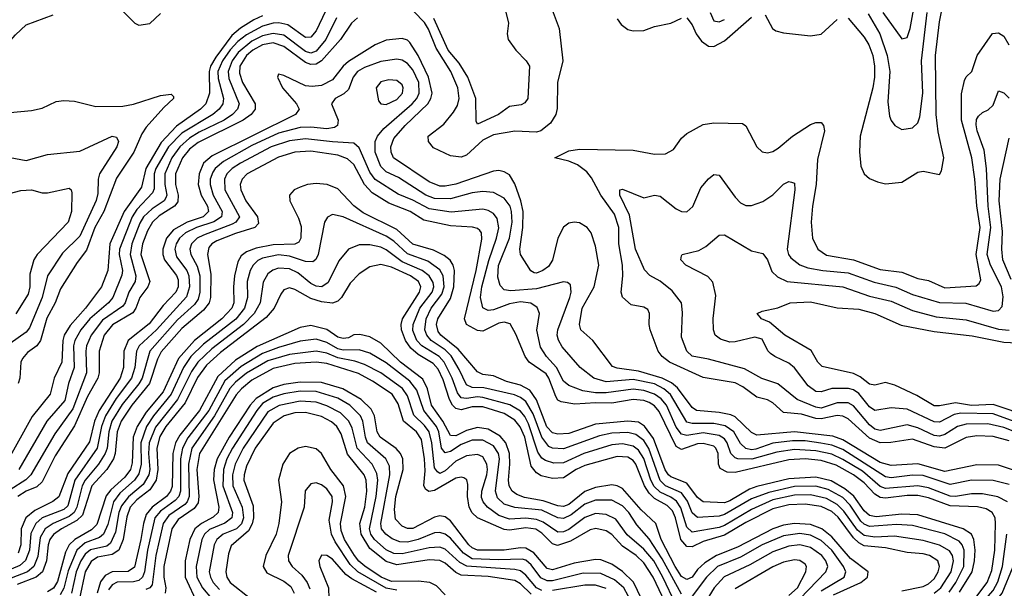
# Model space of a CAD drawing. Header units: inches. Extents: x 990535 to 1117859, y 769386 to 892122.
# Tile 269 of 656: x 1025846 to 1029512, y 875228 to 877343. Entities that reach past the tile are written whole.
import ezdxf

# ---------------------------------------------------------------- set-up
doc = ezdxf.new("R2010")
doc.units = ezdxf.units.IN
doc.header["$MEASUREMENT"] = 0
doc.layers.add('B0827', color=7, linetype='Continuous')

msp = doc.modelspace()

# ---------------------------------------------------------------- linework, layer by layer
at = {"layer": 'B0827', "color": 5}
for points, elevation in [([(1029059.3, 877370), (1029130, 877272.2), (1029150, 877276.5), (1029161.2, 877310), (1029204.3, 877550)], 3460), ([(1027816.8, 877410), (1027854.1, 877310), (1027868.2, 877190), (1027847.7, 877110), (1027846.6, 877013.4), (1027842.3, 876990), (1027821.9, 876958.1), (1027786, 876930), (1027770, 876924.9), (1027690, 876928.8), (1027610, 876914.4), (1027570, 876894.9), (1027510, 876839.9), (1027490, 876832.1), (1027450, 876836.5), (1027386.2, 876866.2), (1027367.5, 876890), (1027367.1, 876910), (1027425.6, 876954.4), (1027461.3, 876998.7), (1027475.6, 877024.4), (1027482.1, 877050), (1027476.9, 877090), (1027451.2, 877150), (1027397.1, 877237.1), (1027368, 877308), (1027352.9, 877332.9), (1027313.6, 877373.6)], 3380), ([(1025482.5, 877350), (1025511.8, 877271.8), (1025530.7, 877250.7), (1025650, 877184), (1025690, 877172.4), (1025710, 877173.7), (1025750, 877196.7), (1025830, 877286.4), (1025870, 877323.8), (1025970, 877361.8)], 3320), ([(1026984.5, 877375.5), (1026950, 877301.4), (1026930, 877278.5), (1026910, 877276.9), (1026844.1, 877324.1), (1026811.1, 877331.1), (1026790, 877330.1), (1026750, 877319), (1026690, 877287.2), (1026657.7, 877262.3), (1026629.2, 877230.8), (1026600.9, 877190), (1026584.2, 877150), (1026584.3, 877124.3), (1026604.6, 877050), (1026601.7, 877030), (1026588.7, 877010), (1026565, 876990), (1026450, 876920.9), (1026399.8, 876870), (1026353, 876790), (1026346.3, 876770), (1026346.3, 876713.7), (1026340.6, 876699.4), (1026282.6, 876637.4), (1026264.5, 876610), (1026217.6, 876490), (1026216.9, 876470), (1026228.5, 876410), (1026226.6, 876393.4), (1026192.3, 876310), (1026177.1, 876290), (1026106.8, 876230), (1026074.2, 876190), (1026050.8, 876150), (1026046.1, 876130), (1026048.5, 876050), (1026027.9, 875990), (1026013.7, 875926.3), (1025947.5, 875850), (1025843.2, 875670)], 3340), ([(1026230, 877375), (1026274.4, 877330), (1026290, 877322.9), (1026330, 877329.2), (1026370, 877366)], 3320), ([(1027651.5, 877391.5), (1027666, 877330), (1027661.2, 877290), (1027665.2, 877270), (1027693.2, 877230), (1027732.2, 877190), (1027743.8, 877170), (1027737.3, 877050), (1027726.1, 877033.9), (1027713.5, 877026.5), (1027670, 877019.8), (1027628.4, 876990), (1027550, 876955.1), (1027545.9, 876965.9), (1027544.1, 877050), (1027514.5, 877130), (1027481.9, 877181.9), (1027441.8, 877230), (1027388, 877348)], 3360), ([(1028416.2, 877370), (1028430, 877339.5), (1028450, 877335.3), (1028470, 877343.7)], 3440), ([(1028621.4, 877361.4), (1028648.3, 877310), (1028661.4, 877301.4), (1028690, 877294), (1028790, 877282.6), (1028830, 877289.2), (1028890, 877343.8)], 3420), ([(1028930, 877348.5), (1028990, 877278.2), (1029007.8, 877250), (1029022.6, 877210), (1029028.5, 877170), (1029028.5, 877130), (1029022.1, 877090), (1028975.6, 876910), (1028972.2, 876852.2), (1028977.9, 876797.9), (1028990, 876770.3), (1029010, 876752.8), (1029039.6, 876739.6), (1029070, 876733), (1029130, 876738.8), (1029190, 876775.9), (1029210, 876779.7), (1029270, 876767), (1029278.5, 876781.5), (1029286, 876830), (1029265.9, 876925.9), (1029257.7, 876990), (1029255, 877210), (1029270, 877335.8), (1029283.2, 877396.8)], 3420), ([(1029004.6, 877364.6), (1029048.9, 877290), (1029075.8, 877210), (1029085.1, 877150), (1029077.6, 877037.6), (1029084.2, 876984.2), (1029090, 876968.5), (1029104.6, 876950), (1029130, 876934.9), (1029170, 876941.2), (1029190, 876959.6), (1029197.5, 876982.5), (1029208.6, 877070), (1029203.2, 877190), (1029224.5, 877370)], 3440), ([(1026750, 877357.9), (1026717.8, 877342.2), (1026667.9, 877312.1), (1026635.6, 877284.4), (1026576, 877204), (1026556.4, 877170), (1026550.8, 877150), (1026552.6, 877070), (1026538.5, 877030), (1026519.5, 877010), (1026430, 876946.7), (1026373.1, 876886.9), (1026315.4, 876790), (1026300.1, 876719.9), (1026235, 876630), (1026181.9, 876510), (1026173.8, 876410), (1026150.5, 876349.5), (1026091.2, 876270), (1026033.9, 876206.1), (1026012.1, 876170), (1026006.7, 876150), (1026002.9, 876070), (1025974.4, 876010), (1025959.6, 875950), (1025892.6, 875867.4), (1025770.3, 875650)], 3320), ([(1027025.9, 877350), (1026985.5, 877270), (1026950, 877225.6), (1026930, 877219.1), (1026910, 877224.7), (1026830, 877286.2), (1026790, 877292.4), (1026750, 877282.7), (1026710, 877263.6), (1026658.9, 877221.1), (1026636.5, 877190), (1026621.9, 877150), (1026624.7, 877124.7), (1026662.5, 877030), (1026657.1, 877010), (1026637.7, 876990), (1026607.1, 876970), (1026514.6, 876925.4), (1026477.8, 876902.2), (1026441.6, 876870), (1026412.2, 876830), (1026385.8, 876770), (1026386, 876730), (1026394, 876690), (1026390, 876680.2), (1026383.6, 876670), (1026339.7, 876640.3), (1026307.1, 876610), (1026293.5, 876586.5), (1026263.2, 876510), (1026257.8, 876470), (1026278.6, 876390), (1026276.3, 876370), (1026252.2, 876330), (1026238.6, 876290), (1026230, 876277.8), (1026154.4, 876225.6), (1026111.5, 876170), (1026095, 876130), (1026092, 876110), (1026095.2, 876030), (1026043.7, 875896.3), (1025977.1, 875802.9), (1025887.4, 875650), (1025868.3, 875631.7), (1025810, 875594)], 3360), ([(1027103.9, 877350), (1027080.9, 877330), (1027040.4, 877270), (1026970, 877190.2), (1026950, 877177.4), (1026930, 877176.1), (1026910, 877183.4), (1026830, 877243.6), (1026790, 877257), (1026750, 877249.1), (1026714.1, 877230), (1026690, 877210), (1026665.6, 877170), (1026663.8, 877143.8), (1026675.5, 877110), (1026723.1, 877030), (1026722.9, 877010), (1026707.7, 876990), (1026678.3, 876970), (1026510, 876886.9), (1026478.4, 876861.6), (1026452.1, 876830), (1026426, 876770), (1026425.8, 876730), (1026436.1, 876690), (1026434.2, 876665.8), (1026422.6, 876650), (1026365.7, 876614.3), (1026340.4, 876590), (1026322, 876558), (1026303.2, 876510), (1026297.4, 876470), (1026330.3, 876370), (1026323.4, 876350), (1026293, 876310), (1026279, 876270), (1026266.8, 876253.2), (1026192, 876208), (1026160, 876170), (1026141.5, 876110), (1026142.2, 876030), (1026136.6, 876010), (1026098, 875942), (1026050, 875833.2), (1025978.4, 875721.6), (1025930, 875624.3), (1025910, 875605.8), (1025870, 875589.1), (1025839.3, 875570)], 3380), ([(1028070, 877346.4), (1028085.3, 877325.3), (1028110, 877307.2), (1028130, 877302), (1028170, 877302.6), (1028210, 877317.4), (1028270, 877330.2), (1028310, 877349.2)], 3420), ([(1028330, 877350.2), (1028350, 877324), (1028365.1, 877290), (1028383.9, 877263.9), (1028410, 877244.8), (1028430, 877242.9), (1028470, 877265), (1028570, 877352.3)], 3420), ([(1029530, 875776.6), (1029470, 875793.1), (1029410, 875795.9), (1029370, 875789.7), (1029290, 875749.7), (1029250, 875754.2), (1029170, 875782.6), (1029089.4, 875770.6), (1029049.2, 875770), (1029010, 875786.8), (1028930, 875858.2), (1028910, 875868.6), (1028890, 875870.6), (1028830, 875858.3), (1028810, 875859.8), (1028756.4, 875876.4), (1028690, 875882.8), (1028650, 875917.8), (1028630, 875928.9), (1028590, 875938.7), (1028538.3, 875978.3), (1028510, 875992.8), (1028390, 876012.8), (1028264.8, 876070), (1028238.2, 876090), (1028223.4, 876110), (1028193.7, 876190), (1028189.4, 876210), (1028190.4, 876250.4), (1028184.9, 876264.9), (1028170, 876274.4), (1028122.8, 876282.8), (1028090, 876311), (1028084.8, 876330), (1028091.1, 876390), (1028090, 876430), (1028076.1, 876510), (1028076.2, 876570), (1028060, 876620), (1028009.7, 876690), (1027974.5, 876754.5), (1027957.1, 876777.1), (1027922.9, 876802.9), (1027890, 876816.7), (1027838, 876830), (1027890, 876855.8), (1027930, 876861.3), (1028130, 876858.5), (1028210, 876843.3), (1028250, 876843.8), (1028280.2, 876859.8), (1028310, 876902.3), (1028330, 876920.2), (1028390, 876953.4), (1028430, 876959.8), (1028537.3, 876957.3), (1028550, 876948.5), (1028590.1, 876870.1), (1028610, 876851.5), (1028630, 876847.7), (1028650, 876852.8), (1028670, 876865.4), (1028723.5, 876910), (1028790, 876953), (1028810, 876960.8), (1028830, 876960.2), (1028839.2, 876950), (1028842.2, 876930), (1028816.5, 876823.5), (1028811, 876730), (1028797.2, 876650), (1028792.8, 876590), (1028798.2, 876530), (1028817.3, 876490), (1028850, 876467.4), (1028950.1, 876450.1), (1029050, 876413.9), (1029130, 876403.7), (1029190, 876381), (1029230, 876372.7), (1029290, 876346.2), (1029406.7, 876353.3), (1029418.5, 876361.5), (1029424.5, 876375.5), (1029406.8, 876470), (1029422, 876570), (1029409, 876651), (1029402.1, 876750), (1029390.7, 876830), (1029352.9, 876970), (1029352.9, 877067.1), (1029363.2, 877116.8), (1029370, 877130.2), (1029390.7, 877150), (1029410.6, 877210), (1029468.1, 877291.9), (1029490, 877294.6), (1029510, 877281.8), (1029528.1, 877250)], 3380), ([(1029550, 875666), (1029490, 875686.4), (1029410, 875687.1), (1029290, 875662.6), (1029190, 875691), (1029090, 875684.6), (1029050, 875696.7), (1028910, 875780.6), (1028873.6, 875793.6), (1028730, 875810.1), (1028590, 875797.7), (1028570, 875808.1), (1028510, 875865.7), (1028493.3, 875873.3), (1028450, 875882.4), (1028365.9, 875890), (1028350, 875900.9), (1028294.5, 875974.5), (1028272.3, 875992.3), (1028238.5, 876010), (1028150, 876036.3), (1028070, 876047.2), (1028053.3, 876053.3), (1027980.4, 876150), (1027935.6, 876190), (1027929.6, 876209.6), (1027939.5, 876270), (1027984.9, 876350), (1028001.8, 876430), (1027990, 876500.9), (1027973.6, 876550), (1027959.1, 876570), (1027930, 876587.3), (1027910, 876589.9), (1027890, 876586.5), (1027870, 876571.8), (1027850, 876531), (1027830, 876448.2), (1027814.2, 876425.8), (1027793.5, 876410), (1027770, 876400.2), (1027762, 876402), (1027749.4, 876409.4), (1027710.4, 876470.4), (1027707.6, 876490), (1027719.1, 876570), (1027720, 876630), (1027711.4, 876670), (1027690, 876732.5), (1027670, 876766.4), (1027650, 876777.8), (1027630, 876781.8), (1027610, 876779.7), (1027470, 876731.5), (1027430, 876723.5), (1027410, 876724.3), (1027370, 876740.6), (1027238.3, 876830), (1027229.3, 876850), (1027228, 876870), (1027238.9, 876901.1), (1027281.3, 876950), (1027365.4, 877030), (1027377.2, 877050), (1027381.1, 877070), (1027368.5, 877130), (1027330, 877210.3), (1027298.2, 877258.2), (1027290, 877266.5), (1027270, 877273.6), (1027210, 877266.8), (1027170, 877249.9), (1027070, 877187.7), (1027050.1, 877170), (1027010, 877119.1), (1026970, 877098.3), (1026934.6, 877094.6), (1026910, 877097.8), (1026830, 877135.9), (1026810, 877140.5), (1026805.2, 877130), (1026824.4, 877090), (1026876.1, 877030), (1026886.8, 877010), (1026873.2, 876990), (1026562.9, 876837.1), (1026530.9, 876809.1), (1026513.7, 876770), (1026510.7, 876730), (1026521.6, 876690), (1026545.6, 876650), (1026549.3, 876630), (1026529.6, 876610), (1026469.9, 876590.1), (1026418.1, 876561.9), (1026392.1, 876530), (1026378.3, 876490), (1026378.5, 876470), (1026384.9, 876450), (1026430, 876391.6), (1026435.5, 876375.5), (1026435.6, 876350), (1026427.1, 876330), (1026379.9, 876280.1), (1026328.4, 876211.6), (1026249.5, 876150), (1026233.7, 876110), (1026232, 876050), (1026219.7, 876010), (1026141.9, 875890), (1026125.1, 875850), (1026106.3, 875773.7), (1026025.1, 875654.9), (1025992, 875568), (1025968.9, 875551.1), (1025901.9, 875518.1), (1025869.3, 875490.7), (1025851.6, 875450), (1025850.4, 875390), (1025840.9, 875359.1)], 3420), ([(1029530, 875614.6), (1029469.9, 875629.9), (1029390, 875631), (1029310, 875614.7), (1029210, 875647.5), (1029170, 875648.6), (1029090, 875639.5), (1029070, 875643), (1028910, 875744.3), (1028870, 875760.6), (1028828.5, 875768.5), (1028770, 875776.5), (1028722.7, 875777.3), (1028650, 875768), (1028586.2, 875746.2), (1028570, 875743.5), (1028550, 875747.9), (1028530, 875766.7), (1028504.9, 875810), (1028472.6, 875832.6), (1028430, 875841.5), (1028350, 875841.4), (1028330, 875846.8), (1028268.7, 875948.7), (1028244.2, 875970), (1028210, 875988.9), (1028130, 876004.9), (1028030, 875995.7), (1027984.1, 876010), (1027932.3, 876050), (1027866, 876126), (1027851.7, 876151.7), (1027847.6, 876170), (1027849.5, 876190), (1027894.3, 876310), (1027899, 876330), (1027896.6, 876356.6), (1027885.3, 876365.3), (1027870, 876368.1), (1027770, 876341.6), (1027674.4, 876334.4), (1027650, 876339), (1027634.6, 876354.6), (1027625.5, 876385.5), (1027628.5, 876428.5), (1027669, 876530), (1027679.7, 876590), (1027677.5, 876630), (1027671.7, 876650), (1027650, 876679.9), (1027610, 876700.9), (1027570, 876704.6), (1027530, 876698.8), (1027450, 876676.7), (1027390, 876677.6), (1027358.2, 876690), (1027256.5, 876756.5), (1027210, 876777.8), (1027190, 876797.1), (1027169.1, 876850.9), (1027169.4, 876890), (1027177.7, 876910), (1027201.5, 876938.5), (1027307.5, 877030), (1027324.2, 877050), (1027333.7, 877070), (1027332.2, 877110), (1027310, 877156.4), (1027290, 877180.3), (1027270, 877192.4), (1027250, 877196.1), (1027190, 877187.3), (1027130, 877165.5), (1027103.7, 877150), (1027087.9, 877130), (1027070, 877083), (1027052.5, 877067.5), (1027020.2, 877050), (1027006.4, 877030), (1027032.2, 876970), (1027029.4, 876950), (1027017.5, 876942.5), (1026990, 876936.9), (1026930, 876943.5), (1026890, 876942.2), (1026810, 876921.4), (1026710, 876874.7), (1026604.7, 876815.3), (1026573.7, 876790), (1026564.5, 876775.5), (1026555.7, 876750), (1026554.9, 876730), (1026566.8, 876690), (1026600.1, 876630), (1026597.5, 876610), (1026569, 876591), (1026503.7, 876570), (1026463.6, 876550), (1026440.6, 876530), (1026428.6, 876510), (1026423.6, 876490), (1026430, 876461.1), (1026467.9, 876410), (1026475.6, 876390), (1026478.6, 876350), (1026467, 876313), (1026355, 876190), (1026290.4, 876129.6), (1026280.9, 876110), (1026274.6, 876050), (1026262, 876010), (1026205.6, 875934.4), (1026165.3, 875870), (1026150.8, 875830), (1026135, 875750), (1026050.8, 875630), (1026024.6, 875535.4), (1026010, 875521.7), (1025930.1, 875490), (1025905.9, 875470), (1025887.7, 875432.3), (1025882.7, 875370), (1025868.1, 875331.9), (1025846.7, 875313.3), (1025790.5, 875289.5)], 3440), ([(1029570, 875802.4), (1029510, 875826.9), (1029450, 875839.8), (1029370, 875839.3), (1029337.4, 875830), (1029290, 875799.8), (1029270, 875794.4), (1029250, 875797.2), (1029190, 875825), (1029150, 875836.1), (1029050, 875815.7), (1029030, 875820.8), (1029010, 875836.1), (1028950, 875906.8), (1028930, 875918.3), (1028890, 875918.8), (1028830, 875898.2), (1028810, 875901.8), (1028740.8, 875930), (1028668.4, 875988.4), (1028609, 876009), (1028544.4, 876044.4), (1028410, 876080.3), (1028350, 876091.3), (1028329.3, 876110), (1028310, 876162), (1028313.9, 876253.9), (1028309.8, 876290), (1028275, 876335.1), (1028230, 876370.5), (1028192, 876392), (1028172.7, 876412.7), (1028138.6, 876490), (1028116.4, 876616.4), (1028079.9, 876690), (1028080.9, 876710), (1028090, 876712.9), (1028170, 876680.2), (1028210, 876690.3), (1028230, 876686.5), (1028290, 876640.2), (1028310, 876629.3), (1028330, 876629.1), (1028351.8, 876648.2), (1028382.4, 876717.6), (1028410, 876751.4), (1028430, 876767.9), (1028450, 876764.4), (1028510, 876682.9), (1028530, 876661.5), (1028550, 876652.6), (1028570, 876652.6), (1028613, 876667), (1028650, 876691.5), (1028690, 876731.3), (1028710, 876741.3), (1028719.1, 876739.1), (1028730, 876734.9), (1028732.2, 876710), (1028702.9, 876490), (1028707.8, 876470), (1028717.1, 876457.1), (1028750, 876431.1), (1028779.9, 876419.9), (1028835.8, 876410), (1028930, 876402.2), (1029027, 876367), (1029108.4, 876348.4), (1029170, 876321.2), (1029270, 876291.1), (1029369, 876289), (1029470, 876258.5), (1029490, 876261.3), (1029503.2, 876276.8), (1029507.1, 876312.9), (1029500.8, 876350), (1029460.7, 876430), (1029448.3, 876470), (1029461.2, 876570), (1029451.6, 876650), (1029446, 876790), (1029437.3, 876857.3), (1029410.7, 876930), (1029407.3, 876952.7), (1029408.6, 876971.4), (1029415.3, 876984.7), (1029430, 876997.7), (1029451.9, 877008.1), (1029470, 877025.5), (1029490, 877079), (1029510, 877071.1), (1029530, 877051)], 3360), ([(1025770, 876994.6), (1025890, 877005.2), (1025930, 877014.4), (1025981.7, 877038.3), (1026010, 877042.6), (1026050, 877040.6), (1026130, 877020.9), (1026230, 877021.4), (1026270, 877028.4), (1026370, 877060.8), (1026410, 877066.4), (1026418, 877058), (1026418.6, 877050), (1026382.8, 877017.2), (1026316.8, 876943.2), (1026300.8, 876919.2), (1026271.1, 876850), (1026205.9, 876754.1), (1026159.2, 876630), (1026125.2, 876570), (1026094.6, 876485.4), (1026059.9, 876440.1), (1025997.9, 876342.1), (1025977.5, 876290), (1025947.3, 876232.7), (1025923.1, 876150), (1025910, 876130.8), (1025874.7, 876105.3), (1025856.4, 876083.6), (1025850.4, 876069.6), (1025846.3, 876010), (1025839.9, 875990)], 3280), ([(1025810, 876831), (1025870, 876819), (1025950, 876841.9), (1026070, 876854.5), (1026190, 876910.2), (1026205.9, 876905.9), (1026213.5, 876890), (1026207.3, 876870), (1026143.6, 876770), (1026138.4, 876750), (1026137.1, 876697.1), (1026130.1, 876670.1), (1026070, 876537.9), (1026005.6, 876474.4), (1025950, 876390.6), (1025929.5, 876310), (1025882.9, 876197.1), (1025870, 876180.6), (1025810, 876139.2)], 3260), ([(1029523.6, 875550), (1029488, 875568), (1029430, 875579.7), (1029390, 875580.3), (1029330, 875570), (1029310, 875570.6), (1029230, 875601.9), (1029190, 875609.8), (1029070, 875599.2), (1029050, 875607.3), (1028983.9, 875663.9), (1028910, 875708), (1028870, 875726.7), (1028810, 875740.1), (1028730, 875744), (1028665.4, 875734.6), (1028571.9, 875708.1), (1028519.3, 875710), (1028510, 875713.3), (1028494.1, 875730), (1028480.3, 875770), (1028470, 875784.4), (1028450, 875797), (1028390, 875806), (1028330, 875797.1), (1028310, 875801.5), (1028290, 875828.3), (1028253.7, 875910), (1028233.6, 875933.6), (1028210, 875950.4), (1028170, 875964.5), (1028130, 875969.2), (1028030, 875954.8), (1027990, 875955.4), (1027942.7, 875962.7), (1027890, 875982.5), (1027870, 875999.3), (1027845, 876050), (1027806.9, 876090), (1027784.8, 876124.8), (1027771.6, 876188.4), (1027781.1, 876250), (1027773.1, 876273.1), (1027748.6, 876288.6), (1027710, 876293.6), (1027670, 876285.9), (1027610, 876264.3), (1027590, 876261.7), (1027570, 876271.6), (1027562.1, 876310), (1027567, 876350), (1027592.4, 876447.6), (1027621.3, 876530), (1027629.3, 876569.3), (1027623.9, 876603.9), (1027610, 876622.3), (1027590, 876633.9), (1027570, 876638.9), (1027452.3, 876627.7), (1027370, 876639.3), (1027310, 876671.6), (1027254.7, 876694.7), (1027170, 876748.4), (1027150, 876776.3), (1027110, 876866.1), (1027090, 876884.3), (1027010, 876888.3), (1026910, 876900.1), (1026850, 876893.1), (1026782.5, 876870), (1026668.6, 876810), (1026637.4, 876790), (1026617.4, 876770), (1026607.9, 876750), (1026610.3, 876710), (1026664.3, 876610), (1026650.1, 876590), (1026637.5, 876582.5), (1026530, 876542.3), (1026507, 876530), (1026486.1, 876510), (1026479.4, 876490), (1026483.3, 876470), (1026507.1, 876427.1), (1026516.2, 876390), (1026517, 876330), (1026510, 876303.7), (1026496.2, 876283.8), (1026433.5, 876226.5), (1026330.3, 876110), (1026302.2, 876010), (1026290, 875988.9), (1026227.7, 875912.3), (1026189.4, 875850), (1026177.7, 875810), (1026171.3, 875750), (1026164.5, 875730), (1026139.9, 875690), (1026090, 875630), (1026078.5, 875610), (1026058.5, 875530), (1026049.3, 875510.7), (1026030, 875495.9), (1025970.4, 875469.6), (1025941.3, 875450), (1025922.5, 875417.5), (1025913.4, 875346.6), (1025898.7, 875310), (1025874.8, 875290), (1025813.8, 875266.2)], 3460), ([(1029536.8, 876376.8), (1029506.2, 876450), (1029502.3, 876490), (1029504.6, 876555.4), (1029492.5, 876670), (1029496.6, 876750), (1029530, 876902.3)], 3340), ([(1029372.6, 875150), (1029448.2, 875250), (1029464.8, 875295.2), (1029475.9, 875370), (1029479.3, 875470), (1029477.2, 875490), (1029466.2, 875510), (1029443.7, 875523.7), (1029411.7, 875531.7), (1029310, 875535.1), (1029230, 875564.7), (1029190, 875573.4), (1029150, 875573.5), (1029070, 875563.4), (1029050, 875566.3), (1029030, 875578.8), (1028990, 875620.5), (1028949.9, 875650), (1028885.9, 875685.9), (1028830, 875704), (1028770, 875709.8), (1028710, 875705.9), (1028510, 875659.3), (1028480.5, 875660.5), (1028454.2, 875674.1), (1028447.7, 875690), (1028445.9, 875730), (1028438.2, 875750), (1028430, 875757.3), (1028390, 875767.4), (1028370, 875765.2), (1028310, 875744.8), (1028290, 875755.9), (1028226.4, 875886.4), (1028210, 875906.5), (1028190, 875919.3), (1028170, 875926.5), (1028130, 875930.4), (1028050, 875917.3), (1027990, 875918.8), (1027913.2, 875913.2), (1027861.8, 875921.8), (1027850, 875928.4), (1027841.7, 875941.7), (1027816, 876010), (1027805.5, 876025.5), (1027743.1, 876070), (1027727.3, 876090), (1027693.6, 876173.6), (1027671.5, 876211.5), (1027650, 876218.2), (1027630, 876214.5), (1027570, 876184.9), (1027550, 876187.2), (1027509.5, 876210), (1027502.3, 876230), (1027545.2, 876410), (1027566.7, 876526.7), (1027565.3, 876550), (1027558.9, 876558.9), (1027550, 876567), (1027531.9, 876571.9), (1027450, 876576), (1027350, 876597.9), (1027300.1, 876630), (1027220.7, 876660.7), (1027158.7, 876698.7), (1027130, 876730), (1027090, 876804.7), (1027066.1, 876826.1), (1027030, 876839.9), (1026930, 876854.2), (1026870, 876850.7), (1026810, 876831.9), (1026693.4, 876770), (1026674, 876750), (1026667.4, 876730), (1026669.1, 876710), (1026688.2, 876670), (1026731.9, 876610), (1026734.8, 876585.2), (1026721.8, 876570), (1026650, 876548.3), (1026579.9, 876520.1), (1026561.6, 876510), (1026550, 876495.3), (1026545.3, 876470), (1026557.2, 876397.2), (1026556.7, 876310), (1026551.2, 876290), (1026530, 876263), (1026450, 876194.3), (1026372.2, 876107.8), (1026358.9, 876081.1), (1026328.9, 875990), (1026263.4, 875910), (1026224, 875850), (1026208.8, 875810), (1026201.1, 875730), (1026195.2, 875710), (1026170, 875670), (1026115.1, 875610), (1026079.5, 875500.5), (1026059.3, 875480.7), (1026001.1, 875450), (1025971.7, 875428.3), (1025958.5, 875410), (1025951.8, 875390), (1025945.9, 875330), (1025930.7, 875289.3), (1025907.9, 875270), (1025837, 875243)], 3480), ([(1025790, 876691.8), (1025850, 876708.3), (1025890, 876710.2), (1025930, 876699.7), (1025950, 876699.5), (1026030, 876717.2), (1026038, 876710), (1026039.8, 876699.8), (1026038.5, 876630), (1026026.8, 876590), (1025911.2, 876470), (1025898.8, 876450), (1025883.8, 876396.2), (1025883.3, 876350), (1025878.1, 876321.9), (1025831.3, 876248.7)], 3240), ([(1029345.5, 875214.5), (1029392, 875290), (1029401.1, 875330), (1029403.4, 875370), (1029398.7, 875410), (1029389.6, 875430), (1029358.9, 875450), (1029190, 875501.4), (1029130, 875504.4), (1029034.6, 875494.6), (1029010, 875499.3), (1028990, 875516.1), (1028951, 875571), (1028918.4, 875598.4), (1028867.6, 875627.6), (1028810, 875641.7), (1028710, 875636.1), (1028590, 875607.3), (1028563, 875597), (1028490, 875553.1), (1028470, 875545.8), (1028390, 875550.3), (1028370, 875566.1), (1028330, 875619.6), (1028270, 875642.5), (1028261.7, 875650), (1028249.3, 875669.3), (1028205.4, 875785.4), (1028171.7, 875831.7), (1028150, 875846.5), (1028110, 875850), (1027990, 875839.4), (1027890, 875803.7), (1027850, 875801.3), (1027830, 875807), (1027808.8, 875828.8), (1027770, 875929.9), (1027744.8, 875964.8), (1027710, 875983.7), (1027658.1, 875998.1), (1027610, 876018.9), (1027570, 876024.1), (1027550, 876033.8), (1027478.4, 876118.4), (1027413.8, 876170), (1027404, 876184), (1027398.2, 876210), (1027402.4, 876230), (1027450, 876306.3), (1027462.1, 876350), (1027464.4, 876410), (1027459.5, 876430), (1027448.2, 876448.2), (1027425.9, 876465.9), (1027386, 876486), (1027310, 876508), (1027250, 876562.6), (1027125.1, 876625.1), (1027090.6, 876650.6), (1027030, 876714.2), (1026991.1, 876730), (1026950, 876733.4), (1026917.1, 876730), (1026890, 876720.7), (1026868.1, 876710), (1026850.2, 876690), (1026851.5, 876670), (1026884.6, 876604.6), (1026893.5, 876573.5), (1026893.2, 876530), (1026884.7, 876515.3), (1026870, 876507.7), (1026790, 876505.7), (1026726.3, 876493.7), (1026690, 876480.4), (1026670, 876464.7), (1026657.9, 876442.1), (1026646, 876390), (1026641.6, 876350), (1026643.5, 876290), (1026635.6, 876270), (1026599, 876230), (1026497, 876150), (1026436.8, 876083.2), (1026380.4, 875959.6), (1026316.9, 875883.1), (1026283.5, 875830), (1026268.8, 875790), (1026265.3, 875694.7), (1026258, 875670), (1026237.8, 875642.2), (1026185, 875595), (1026167.8, 875572.2), (1026133.8, 875466.2), (1026113.8, 875446.2), (1026050.9, 875410), (1026030, 875390), (1026017.1, 875362.9), (1025986.3, 875253.7), (1025971.5, 875228.5), (1025950, 875214.8)], 3520), ([(1029306, 875214), (1029331.5, 875250), (1029361.1, 875310), (1029362.4, 875370), (1029354.5, 875390), (1029343.2, 875403.2), (1029290, 875430.4), (1029170, 875461.6), (1029110, 875466), (1029010, 875458.1), (1028990, 875466.3), (1028977.9, 875477.9), (1028937.5, 875537.5), (1028910, 875565.6), (1028856.3, 875596.3), (1028810, 875608.8), (1028730, 875606.8), (1028635.2, 875584.8), (1028570, 875561.4), (1028470, 875502.5), (1028450, 875497.1), (1028370, 875491.5), (1028350, 875508.7), (1028332.8, 875552.8), (1028310, 875583.8), (1028250, 875609.6), (1028230, 875629.2), (1028188.7, 875748.7), (1028170, 875777.7), (1028140.4, 875800.4), (1028110, 875808.2), (1028050, 875805.5), (1028004.4, 875795.6), (1027870, 875746.8), (1027830, 875749.4), (1027816.2, 875756.2), (1027790, 875789.9), (1027757.8, 875877.8), (1027730, 875922.9), (1027710, 875938.4), (1027687.8, 875947.8), (1027573.5, 875973.5), (1027530, 875975.5), (1027510, 875984.8), (1027482.7, 876042.7), (1027452.4, 876092.4), (1027430, 876115.4), (1027378.5, 876150), (1027361.5, 876170), (1027354.6, 876190), (1027359.1, 876230), (1027377.9, 876270), (1027417.6, 876322.4), (1027426.1, 876350), (1027422.4, 876390), (1027410, 876412.3), (1027365.1, 876445.1), (1027290, 876472.5), (1027239, 876519), (1027210, 876538.5), (1027050, 876610.4), (1027010, 876618.5), (1026991.6, 876608.4), (1026981.4, 876590), (1026957.8, 876470), (1026948.6, 876451.4), (1026936.8, 876443.2), (1026910, 876443.4), (1026850, 876463.1), (1026810, 876468.2), (1026750, 876455.8), (1026733, 876447), (1026715, 876430), (1026704.3, 876410), (1026692.6, 876370), (1026694.4, 876310), (1026682.5, 876270), (1026650.1, 876229.9), (1026530, 876135.9), (1026483.5, 876090), (1026456.2, 876050), (1026409.9, 875950), (1026344.1, 875870), (1026317.8, 875830), (1026297.2, 875770), (1026298, 875690), (1026290, 875654.2), (1026273.7, 875630), (1026218.4, 875581.6), (1026194.8, 875550), (1026174.3, 875465.7), (1026157.8, 875430), (1026142.5, 875417.5), (1026090, 875398.1), (1026058.9, 875370), (1026026.8, 875293.2), (1026010.8, 875229.2), (1025996.2, 875203.8)], 3540), ([(1029590, 875833.7), (1029470, 875876.8), (1029350, 875879.8), (1029325.6, 875874.4), (1029270, 875846.8), (1029250, 875847.2), (1029150, 875894.4), (1029090, 875899), (1029030, 875889.9), (1029010, 875902.8), (1028970, 875952.8), (1028950, 875966.9), (1028932.1, 875972.1), (1028870, 875970.9), (1028830, 875959.7), (1028810, 875960.8), (1028781.4, 875981.3), (1028730, 876048.1), (1028710, 876066.1), (1028657.2, 876090), (1028641.5, 876101.5), (1028631.8, 876111.8), (1028610, 876154.5), (1028583, 876163), (1028510, 876144.5), (1028490, 876143.6), (1028454.7, 876154.7), (1028435.4, 876170), (1028428.5, 876190), (1028427.9, 876232.1), (1028437.3, 876317.3), (1028426.7, 876366.7), (1028408, 876388), (1028325.7, 876430), (1028307.4, 876450), (1028310, 876464.7), (1028312.7, 876470), (1028374.7, 876485.3), (1028400.5, 876499.5), (1028450, 876541.5), (1028470, 876543.2), (1028570, 876483.5), (1028613.3, 876473.3), (1028630, 876450.3), (1028646.6, 876406.6), (1028667.4, 876387.4), (1028703.9, 876370), (1028910, 876349.1), (1029010, 876314.8), (1029090, 876296.8), (1029170, 876261.4), (1029258.4, 876238.4), (1029370, 876226.9), (1029490, 876192.1), (1029530, 876189)], 3340), ([(1029250.3, 875210), (1029275.4, 875230), (1029313.5, 875290), (1029322.7, 875330), (1029318.5, 875350), (1029307.2, 875367.2), (1029270, 875388.9), (1029210, 875406.7), (1029102.4, 875422.4), (1029030, 875418.5), (1028990, 875424.8), (1028964.6, 875444.6), (1028914.9, 875514.9), (1028890, 875539.9), (1028850, 875562.6), (1028790, 875576.1), (1028730, 875574.8), (1028650, 875557.3), (1028570, 875521.5), (1028470, 875461.7), (1028450, 875453.9), (1028350, 875437.1), (1028330, 875456.2), (1028307.2, 875527.2), (1028291.9, 875551.9), (1028270, 875567.5), (1028230, 875585.5), (1028207.6, 875607.6), (1028195.9, 875630), (1028170, 875710.7), (1028150, 875742.1), (1028130, 875756.9), (1028090, 875765.4), (1028050, 875761.8), (1027946.4, 875730), (1027870, 875695.1), (1027834.2, 875694.2), (1027803.8, 875703.8), (1027790, 875712), (1027774.7, 875734.7), (1027740.2, 875840.2), (1027726.9, 875866.9), (1027710, 875887.7), (1027670.6, 875910.6), (1027570, 875937.8), (1027550, 875940.2), (1027510, 875934.2), (1027490, 875937.3), (1027475.6, 875955.6), (1027456.6, 876010), (1027426.9, 876070), (1027407.3, 876090), (1027343.3, 876130), (1027324.4, 876150), (1027310, 876187.8), (1027311.1, 876210), (1027335.8, 876270), (1027381.8, 876330), (1027387.8, 876350), (1027385.3, 876365.3), (1027370.8, 876390), (1027344.2, 876410), (1027270, 876442.7), (1027210, 876487.2), (1027190, 876496.8), (1027150, 876506.4), (1027110, 876506.4), (1027070, 876489.2), (1027034, 876446), (1026994.4, 876365.6), (1026970.3, 876349.7), (1026950, 876352), (1026930, 876361.4), (1026881.5, 876401.5), (1026850, 876416.9), (1026810, 876418.7), (1026788.1, 876411.9), (1026770, 876397.9), (1026752.7, 876367.3), (1026741.8, 876290), (1026719, 876250), (1026678.8, 876210), (1026561.1, 876118.9), (1026509.8, 876070), (1026485.1, 876034.9), (1026433.2, 875930), (1026351.8, 875828.2), (1026328.2, 875770), (1026325.8, 875730), (1026329.9, 875670), (1026326.4, 875650), (1026305.1, 875614.9), (1026251, 875569), (1026224.8, 875535.2), (1026215.7, 875510), (1026203.3, 875436.7), (1026184.3, 875395.7), (1026170, 875384.6), (1026110, 875371.2), (1026090, 875355.1), (1026073.8, 875330), (1026056.8, 875290), (1026038.6, 875210)], 3560), ([(1029130, 875219.5), (1029210, 875235.6), (1029230, 875245.3), (1029250, 875264.1), (1029265.3, 875290), (1029270.5, 875310), (1029264, 875330), (1029233.6, 875350), (1029210, 875357), (1029150, 875361.8), (1029070, 875379.4), (1028990, 875386.4), (1028970, 875397.2), (1028950, 875415.7), (1028892.7, 875492.7), (1028870, 875513.6), (1028830, 875533.1), (1028770, 875541.8), (1028710, 875539.1), (1028650, 875523.5), (1028550, 875473.5), (1028470, 875426.6), (1028390, 875402), (1028350, 875383.1), (1028330, 875384.2), (1028307.7, 875410), (1028288, 875490), (1028276, 875516), (1028256.6, 875536.6), (1028210, 875562.8), (1028190, 875581.7), (1028171.8, 875610), (1028140.1, 875690), (1028130, 875703.4), (1028110, 875716.2), (1028070, 875718.4), (1027950, 875684.8), (1027917.6, 875670), (1027870, 875639.4), (1027830, 875637), (1027787.1, 875647.1), (1027770, 875657.6), (1027750, 875682.7), (1027726.9, 875790), (1027709.3, 875829.3), (1027690, 875853.7), (1027650, 875878.2), (1027570, 875903.5), (1027530, 875903.2), (1027490, 875891.7), (1027470, 875896.7), (1027457.6, 875910), (1027445.6, 875930), (1027423.2, 876003.2), (1027404, 876044), (1027384.8, 876064.8), (1027330, 876098.5), (1027302.1, 876122.1), (1027282.9, 876150), (1027267.8, 876190), (1027266.4, 876210), (1027271.2, 876230), (1027334.3, 876330), (1027339.4, 876350), (1027330.2, 876370), (1027300.9, 876390), (1027230, 876423), (1027190, 876433), (1027150, 876424), (1027110, 876398.3), (1027076.6, 876363.4), (1027044.6, 876310), (1027030, 876296), (1027010.8, 876289.2), (1026970, 876294.1), (1026930, 876306.3), (1026870, 876340.3), (1026850, 876345.7), (1026830, 876338.1), (1026817.9, 876322.1), (1026793.3, 876270), (1026764.2, 876235.8), (1026594.2, 876105.8), (1026541.6, 876058.4), (1026508.1, 876011.9), (1026461.5, 875918.5), (1026389.7, 875830), (1026367.4, 875792.6), (1026356.1, 875750), (1026359.7, 875670), (1026354.1, 875630), (1026330, 875594.7), (1026282.2, 875557.8), (1026257.9, 875530), (1026245.2, 875494.8), (1026231.4, 875410), (1026215, 875370), (1026190, 875353.5), (1026135.4, 875344.6), (1026111.9, 875328.1), (1026089.9, 875290), (1026068.8, 875190)], 3580), ([(1029606.4, 875866.4), (1029470, 875911.4), (1029390, 875908.4), (1029330, 875918), (1029270, 875906.6), (1029250, 875907), (1029185.6, 875945.6), (1029104.3, 875984.3), (1029070, 875993.3), (1029030, 875983.6), (1029010, 875988.1), (1028975.3, 876015.3), (1028950, 876027.6), (1028833.9, 876053.9), (1028817.9, 876070), (1028792.9, 876112.9), (1028694.8, 876170), (1028637.7, 876217.7), (1028608, 876230), (1028591.8, 876250), (1028610, 876259.6), (1028668.2, 876271.8), (1028714, 876290), (1028790, 876293.5), (1028890, 876270.9), (1028970, 876267), (1029030.2, 876250), (1029127.2, 876207.2), (1029250, 876183.5), (1029392.3, 876167.7), (1029510, 876143.8), (1029610, 876138.6)], 3320), ([(1028875.7, 875204.3), (1028977.8, 875250), (1029001.9, 875270), (1029004.7, 875290), (1028939.2, 875339.2), (1028870, 875420.2), (1028832.4, 875450), (1028790, 875466.2), (1028730, 875469.8), (1028690, 875463.2), (1028650, 875449), (1028518.6, 875381.4), (1028440.3, 875350), (1028397.2, 875322.8), (1028370, 875297.7), (1028350, 875269.9), (1028330, 875261.3), (1028310, 875271.9), (1028286.4, 875310), (1028234.3, 875410), (1028213.9, 875470), (1028159.8, 875519.8), (1028090, 875599.4), (1028070, 875609.9), (1028050, 875613), (1027990, 875603.9), (1027950, 875588.7), (1027890, 875540), (1027870, 875532.4), (1027850, 875534.6), (1027794.3, 875554.3), (1027725.7, 875565.7), (1027696.8, 875576.8), (1027679.4, 875590), (1027668.6, 875610), (1027665.6, 875630), (1027671.4, 875690), (1027670, 875730), (1027656.2, 875770), (1027634.6, 875794.6), (1027590, 875819.7), (1027550, 875826.9), (1027510, 875815.3), (1027470, 875795.7), (1027450, 875797.3), (1027421.7, 875850), (1027379.3, 875910), (1027364.2, 875970), (1027346.5, 876006.5), (1027263.4, 876070), (1027190, 876139.9), (1027150, 876163.6), (1027112.1, 876172.1), (1027090, 876170.6), (1027070, 876160.2), (1027050, 876157.2), (1027030, 876162.2), (1026990, 876191.2), (1026930, 876205.7), (1026890, 876198.8), (1026730, 876127.1), (1026650, 876076.8), (1026583.4, 876016.6), (1026515, 875890), (1026442.2, 875797.8), (1026425.6, 875770), (1026415.7, 875730), (1026413.3, 875606.7), (1026407.4, 875590), (1026392, 875570), (1026339, 875530), (1026317.3, 875502.7), (1026306.5, 875470), (1026297.6, 875410), (1026273.3, 875306.7), (1026250, 875290.7), (1026190, 875289.2), (1026163.7, 875276.3), (1026147.1, 875252.9), (1026135, 875210)], 3620), ([(1028310, 875206.2), (1028238.3, 875338.3), (1028190, 875412.4), (1028143.9, 875463.9), (1028113.7, 875510), (1028090, 875535.3), (1028050, 875555.7), (1027990, 875556.1), (1027950, 875540.8), (1027898.8, 875501.2), (1027870, 875488.5), (1027850, 875490.4), (1027790, 875518.4), (1027689.4, 875529.4), (1027650, 875541.8), (1027625.2, 875565.2), (1027617.9, 875590), (1027632.2, 875710), (1027628.4, 875730), (1027610, 875758.1), (1027570, 875779.6), (1027530, 875779.8), (1027490, 875763.3), (1027450, 875737.1), (1027430, 875731.9), (1027416.8, 875750), (1027405.9, 875810), (1027397.6, 875830), (1027350.2, 875890), (1027325.1, 875965.1), (1027298.9, 875998.9), (1027210, 876067.1), (1027150, 876102.4), (1027110, 876115.6), (1027050, 876114), (1027030, 876119.2), (1026990, 876143.1), (1026950, 876154.7), (1026890, 876147.7), (1026810, 876124.5), (1026750, 876101.5), (1026670, 876053.4), (1026610, 875999.6), (1026550, 875889.9), (1026472.6, 875787.4), (1026451.9, 875750), (1026445, 875710), (1026445, 875590), (1026438, 875570), (1026425.4, 875554.6), (1026370, 875515.7), (1026349.3, 875490), (1026322.2, 875370), (1026310.6, 875289.4), (1026303.5, 875270), (1026290, 875257.7), (1026270, 875252.4), (1026208.4, 875251.6), (1026190, 875241.7), (1026177.2, 875222.8)], 3640), ([(1028288.4, 875168.4), (1028240.8, 875270), (1028206.8, 875330), (1028170, 875374.5), (1028107.7, 875427.7), (1028065.1, 875485.1), (1028030, 875502.9), (1027990, 875506.1), (1027950, 875491.5), (1027890, 875447.1), (1027870, 875437.8), (1027850, 875437.4), (1027794.9, 875474.9), (1027770, 875484.7), (1027730, 875489.6), (1027670, 875486.1), (1027630, 875499.7), (1027587.4, 875530), (1027571.2, 875550), (1027565.8, 875565.8), (1027566.5, 875590), (1027585.7, 875650), (1027587.6, 875670), (1027585.5, 875690), (1027570, 875717.3), (1027550, 875725.7), (1027510, 875721.2), (1027470, 875700.8), (1027430, 875665), (1027410, 875655.9), (1027401.2, 875661.2), (1027390, 875675.9), (1027380, 875770), (1027370.1, 875810), (1027353.4, 875833.4), (1027312.8, 875872.8), (1027290, 875944.3), (1027271.7, 875971.7), (1027190.3, 876030), (1027130, 876060.7), (1027093.2, 876073.2), (1027030, 876085.7), (1026990, 876102.4), (1026950, 876110), (1026850, 876097.9), (1026770, 876074.8), (1026690, 876028.7), (1026650, 875995.3), (1026628.9, 875971.1), (1026570.9, 875870), (1026486.6, 875750), (1026474.8, 875690), (1026477.5, 875570), (1026469.8, 875550), (1026460.3, 875539.7), (1026401.2, 875498.8), (1026380.5, 875470), (1026352.3, 875350), (1026339, 875241), (1026330.1, 875230), (1026316.2, 875223.8)], 3660), ([(1028270.4, 875130.4), (1028204.8, 875270), (1028170, 875322.9), (1028141, 875350), (1028090, 875385.6), (1028050, 875428.7), (1028030, 875442.5), (1027990.7, 875450.7), (1027970, 875446.4), (1027896.2, 875403.8), (1027848.1, 875388.1), (1027830, 875393.4), (1027790, 875433.8), (1027767.8, 875447.8), (1027730, 875453.7), (1027670, 875445.2), (1027650, 875447.1), (1027550, 875490.6), (1027530, 875509.5), (1027519.5, 875530), (1027513.2, 875570), (1027515, 875615), (1027511.3, 875631.3), (1027499.1, 875639.1), (1027490, 875641.9), (1027470, 875637.5), (1027390, 875592.1), (1027369, 875589), (1027356.8, 875596.8), (1027350.3, 875610.3), (1027355.2, 875664.8), (1027353.2, 875710), (1027341.5, 875781.5), (1027323.9, 875810), (1027274.4, 875850), (1027254.9, 875914.9), (1027232.2, 875950), (1027159, 875999), (1027107.1, 876027.1), (1026990, 876064.4), (1026950, 876069), (1026870, 876064.5), (1026790, 876045.9), (1026710, 876002), (1026671.5, 875970), (1026652.5, 875947.5), (1026514.8, 875730), (1026505.5, 875670), (1026513.4, 875570), (1026510, 875546.8), (1026495.2, 875524.8), (1026435.4, 875484.6), (1026412.3, 875450), (1026382.2, 875310), (1026382.6, 875270), (1026390.4, 875230), (1026388.1, 875210)], 3680), ([(1028217.5, 875070), (1028130.8, 875250.8), (1028090, 875290.7), (1028050, 875317.6), (1028010, 875334.5), (1027990, 875335.5), (1027910, 875321.8), (1027830, 875296.5), (1027810, 875301.5), (1027759.7, 875359.7), (1027730, 875377.9), (1027710, 875378.9), (1027650, 875369.6), (1027549.9, 875370), (1027530, 875378.3), (1027517.7, 875390), (1027450, 875479.4), (1027430, 875494.3), (1027410, 875497.4), (1027390, 875492.6), (1027310, 875450.8), (1027290, 875450.3), (1027270, 875459.9), (1027245.5, 875485.5), (1027241.1, 875521.1), (1027246.2, 875570), (1027274.2, 875670), (1027272.1, 875710), (1027263.3, 875730), (1027248, 875748), (1027188, 875790), (1027176.5, 875810), (1027166.7, 875870), (1027154.8, 875894.8), (1027117.1, 875930), (1027049.4, 875970), (1026970, 875993.4), (1026890, 875995.3), (1026830, 875986.5), (1026790, 875973.7), (1026725.8, 875934.2), (1026704.2, 875910), (1026626.1, 875790), (1026580.8, 875710), (1026569.5, 875670), (1026568, 875632), (1026587.2, 875530), (1026584.8, 875510), (1026566.7, 875493.3), (1026523.1, 875470), (1026497.8, 875450), (1026478.9, 875410), (1026461.5, 875330), (1026461.6, 875270), (1026508.4, 875170)], 3720), ([(1028127.5, 875170), (1028095.4, 875230), (1028060.4, 875260.4), (1028010, 875283.6), (1027944.3, 875284.3), (1027830, 875256), (1027810, 875255.9), (1027786.7, 875266.7), (1027750, 875315.6), (1027730, 875332.5), (1027716.8, 875336.8), (1027630, 875333.8), (1027530, 875338.6), (1027498.9, 875358.9), (1027450, 875415.4), (1027430, 875430.2), (1027410, 875435.9), (1027390, 875434.2), (1027329.9, 875410.1), (1027290, 875400.2), (1027261.4, 875401.4), (1027232.8, 875412.8), (1027209.5, 875430), (1027193.2, 875450), (1027190.7, 875470), (1027224.6, 875650), (1027222.8, 875682.8), (1027209.2, 875710), (1027141.5, 875770), (1027133.4, 875790), (1027123.7, 875850), (1027114.8, 875870), (1027075.1, 875910), (1027030, 875935.4), (1026950, 875960.1), (1026890, 875961.1), (1026830, 875952.1), (1026790, 875939.6), (1026750, 875915.1), (1026728.7, 875890), (1026638.2, 875750), (1026617.6, 875710), (1026604.3, 875670), (1026602.3, 875610), (1026637.8, 875510), (1026635.5, 875490), (1026609.7, 875470.3), (1026552.4, 875447.6), (1026533.8, 875430), (1026524.6, 875410), (1026503.2, 875310), (1026505.4, 875270), (1026526.2, 875230), (1026560.7, 875190)], 3740), ([(1027790, 875220.4), (1027769.7, 875230), (1027730, 875276.8), (1027710, 875293.4), (1027690, 875298.9), (1027510.4, 875310.4), (1027484.8, 875324.8), (1027430, 875373.9), (1027410, 875381.6), (1027370, 875378.9), (1027270, 875356.2), (1027238.4, 875358.4), (1027210, 875371.5), (1027166.4, 875410), (1027153.3, 875430), (1027148, 875450), (1027173.5, 875570), (1027178.9, 875630), (1027175.6, 875655.6), (1027158.1, 875690), (1027102.3, 875750), (1027083.6, 875823.6), (1027071.6, 875850), (1027040.5, 875880.5), (1026990, 875907.1), (1026950, 875920.5), (1026890, 875924.8), (1026811.4, 875908.6), (1026770, 875884.5), (1026677.4, 875750), (1026647.7, 875690), (1026638.5, 875650), (1026640.1, 875610), (1026674.2, 875530), (1026678.8, 875490), (1026671.5, 875468.5), (1026653.3, 875450), (1026603.7, 875430), (1026579.6, 875410), (1026570.6, 875390), (1026551.8, 875290), (1026556.1, 875270), (1026566.9, 875250), (1026590, 875224)], 3760), ([(1027750, 875206.5), (1027710, 875244.5), (1027690, 875256.8), (1027590, 875271.8), (1027490, 875276.9), (1027470, 875287.7), (1027430, 875321.5), (1027410, 875331.5), (1027370, 875334.7), (1027250, 875315.2), (1027210, 875328.5), (1027150, 875376.9), (1027116.7, 875430), (1027112.9, 875470), (1027130.5, 875530), (1027138.8, 875590), (1027135.7, 875630), (1027128.9, 875650), (1027067, 875727), (1027043.2, 875803.2), (1027026.5, 875830), (1027007, 875847), (1026970, 875867.6), (1026910, 875882.3), (1026870, 875880.7), (1026830.1, 875870), (1026790, 875843), (1026722.3, 875750), (1026690, 875682.7), (1026681.3, 875650), (1026680.9, 875630), (1026715.1, 875535.1), (1026716.7, 875490), (1026711.6, 875468.4), (1026698, 875442), (1026633.7, 875386.3), (1026623, 875357), (1026612.9, 875290), (1026617.3, 875270), (1026629.4, 875250), (1026705.4, 875190)], 3780), ([(1027430, 875203.9), (1027397.5, 875237.5), (1027372.5, 875250), (1027330, 875255.1), (1027230, 875253.1), (1027192.2, 875270), (1027130.6, 875310.6), (1027108.7, 875328.7), (1027093.1, 875350), (1027055.6, 875410), (1027043, 875443), (1027040.2, 875470), (1027060.8, 875570), (1027052.1, 875610), (1027004.7, 875670), (1026970, 875729.9), (1026950, 875747.5), (1026910, 875756.3), (1026883.2, 875750), (1026850.9, 875730), (1026825.3, 875690), (1026810.1, 875630), (1026821.2, 875550), (1026811.3, 875470), (1026800.6, 875430), (1026762, 875350), (1026752.7, 875310), (1026766, 875286), (1026830, 875254.4), (1026855.1, 875235.1), (1026867.6, 875210)], 3820), ([(1027250, 875221.1), (1027210, 875228.9), (1027105.2, 875290), (1027076.7, 875316.7), (1027021.1, 875401.1), (1027007.2, 875430), (1026998.1, 875481.9), (1027010.2, 875550), (1027008.8, 875570), (1026990, 875598.9), (1026970, 875613.7), (1026950, 875620.3), (1026930, 875617.2), (1026909.1, 875590.9), (1026905, 875530), (1026845.1, 875350), (1026847.2, 875330), (1026860.9, 875310), (1026896.8, 875276.8), (1026916.8, 875250), (1026925.9, 875225.9)], 3840), ([(1028830, 875218.5), (1028915.5, 875270), (1028921.4, 875290), (1028913.6, 875310), (1028869.2, 875370), (1028830, 875405.6), (1028790, 875425.8), (1028750, 875432.5), (1028690, 875423.4), (1028610, 875390.4), (1028530, 875344.8), (1028443.6, 875310), (1028402.4, 875270), (1028350, 875199.3)], 3640), ([(1029550, 874853.2), (1029510, 874865.5), (1029373.2, 874866.8), (1029270, 874883.4), (1029184.3, 874884.3), (1029130, 874901.3), (1029113.5, 874913.5), (1029105.8, 874925.8), (1029097.2, 874970), (1029112.2, 874990), (1029350, 875096.5), (1029390.5, 875129.5), (1029470, 875220.5), (1029487.1, 875252.9), (1029504.5, 875310), (1029521.4, 875430)], 3460), ([(1028750.3, 875189.7), (1028847.7, 875290), (1028854.1, 875310), (1028847.6, 875330), (1028832.1, 875350), (1028790, 875379.6), (1028750, 875390), (1028710, 875385.7), (1028650, 875364.6), (1028564.3, 875315.7), (1028468.5, 875271.5), (1028432.1, 875230), (1028381.5, 875150)], 3660), ([(1027174.2, 875214.2), (1027083.1, 875263.1), (1027059.6, 875279.6), (1027010, 875336.2), (1026990, 875349.8), (1026970, 875351.9), (1026959.8, 875330), (1026963.1, 875310), (1026995.3, 875230), (1026997.4, 875190)], 3860), ([(1028710, 875201.7), (1028741.6, 875230), (1028773.4, 875290), (1028774.8, 875310), (1028770, 875318.6), (1028750, 875332.2), (1028730, 875333.7), (1028690, 875325.9), (1028650, 875308.5), (1028510, 875226.5)], 3680), ([(1029515.4, 874895.4), (1029350, 874902.8), (1029259.3, 874919.3), (1029230.2, 874930.2), (1029185.2, 874970), (1029196.6, 874990), (1029226.1, 875010), (1029370, 875075.5), (1029471.6, 875170), (1029503.7, 875210), (1029544.2, 875310)], 3440), ([(1028030, 875227.1), (1027990, 875239.6), (1027950, 875240.5), (1027830, 875219.6)], 3760)]:
    msp.add_lwpolyline(points, dxfattribs=dict(at, elevation=elevation))
at = {"layer": 'B0827', "color": 5, "elevation": 3460}
msp.add_lwpolyline([(1027220.3, 877119.7), (1027190, 877112.6), (1027172.9, 877090), (1027181.3, 877041.3), (1027190.2, 877030.2), (1027210, 877028), (1027250, 877046.3), (1027270.7, 877070), (1027273.8, 877090), (1027270, 877100.4), (1027250, 877117.4)], close=True, dxfattribs=at)

doc.saveas('drawing.dxf')
